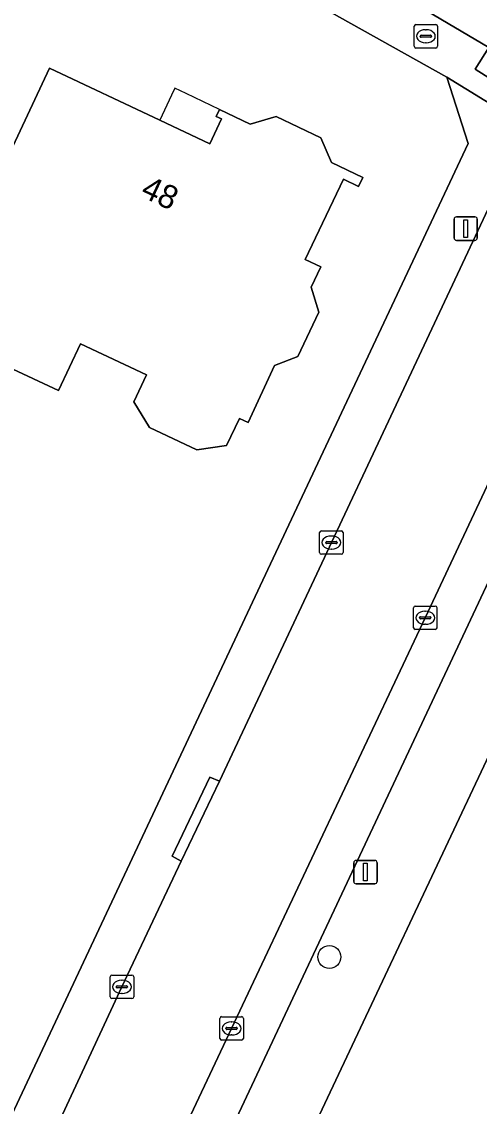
# Model space of a CAD drawing. Extents: x 158835 to 160077, y 386387 to 387778.
# Drawn here: x 159420.69 to 159440.19, y 386796.38 to 386842.64 of the extents above; entities that cross this region are included whole.
import ezdxf

# ---------------------------------------------------------------- set-up
doc = ezdxf.new("R2010")
doc.units = 0
for name, color, linetype in [('IMGEO_Boom', 7, 'Continuous'), ('IMGEO_Brandkraan', 7, 'Continuous'), ('IMGEO_Erf', 7, 'Continuous'), ('IMGEO_Kolk', 7, 'Continuous'), ('IMGEO_Lichtmast', 7, 'Continuous'), ('IMGEO_Muur', 7, 'Continuous'), ('IMGEO_Pand', 7, 'Continuous'), ('IMGEO_Pand_nummerreeks', 7, 'Continuous'), ('IMGEO_Pand_overbouw', 7, 'Continuous'), ('IMGEO_Parkeervlak_open', 7, 'Continuous'), ('IMGEO_Rijbaan_lokaal_gesloten', 7, 'Continuous'), ('IMGEO_Rijbaan_lokaal_open', 7, 'Continuous'), ('IMGEO_Voetpad_open', 7, 'Continuous')]:
    doc.layers.add(name, color=color, linetype=linetype)

msp = doc.modelspace()

# ---------------------------------------------------------------- linework, layer by layer
at = {"layer": 'IMGEO_Boom'}
msp.add_circle((159433.803, 386802.747), 0.489, dxfattribs=at)
at = {"layer": 'IMGEO_Brandkraan'}
for p, q in [((159437.416, 386841.588), (159437.416, 386842.44)), ((159437.491, 386842.514), (159438.343, 386842.514)), ((159438.417, 386842.44), (159438.417, 386841.588)), ((159437.675, 386842.008), (159437.675, 386842.02)), ((159438.113, 386841.971), (159437.715, 386841.971)), ((159437.718, 386842.057), (159438.116, 386842.057)), ((159437.904, 386842.294), (159437.929, 386842.294)), ((159438.159, 386842.02), (159438.159, 386842.008)), ((159438.343, 386841.514), (159437.491, 386841.514)), ((159437.927, 386841.734), (159437.902, 386841.734))]:
    msp.add_line(p, q, dxfattribs=at)
for points in [[(159437.416, 386841.588), (159437.416, 386842.44)], [(159437.491, 386842.514), (159438.343, 386842.514)], [(159438.417, 386842.44), (159438.417, 386841.588)], [(159438.343, 386841.514), (159437.491, 386841.514)]]:
    msp.add_lwpolyline(points, dxfattribs=at)
for centre, radius, start, end in [((159437.493, 386842.438), 0.0765, 91.552, 178.448), ((159437.493, 386842.438), 0.0765, 91.552, 178.448), ((159438.341, 386842.438), 0.0765, 1.552, 88.448), ((159438.341, 386842.438), 0.0765, 1.552, 88.448), ((159437.715, 386842.017), 0.0403, 85.8775, 175.7526), ((159437.712, 386842.007), 0.0366, 178.938, 274.7102), ((159438.116, 386842.014), 0.043, 264.8664, 352.4533), ((159438.12, 386842.019), 0.0386, 1.7309, 96.639), ((159437.493, 386841.59), 0.0765, 181.552, 268.448), ((159437.493, 386841.59), 0.0765, 181.552, 268.448), ((159438.341, 386841.59), 0.0765, 271.552, 358.448), ((159438.341, 386841.59), 0.0765, 271.552, 358.448)]:
    msp.add_arc(centre, radius, start, end, dxfattribs=at)
for centre, major_axis, ratio, start_param, end_param in [((159437.903, 386842.014), (-0.387, 0.002), 0.722429, 4.712389, 7.853982), ((159437.928, 386842.014), (-0.39, 0.002), 0.717154, 1.570796, 4.712389)]:
    msp.add_ellipse(centre, major_axis=major_axis, ratio=ratio, start_param=start_param, end_param=end_param, dxfattribs=at)
at = {"layer": 'IMGEO_Erf'}
for points in [[(159414.472, 386783.686), (159427.909, 386812.306), (159431.292, 386819.512), (159439.713, 386837.448), (159438.813, 386840.266), (159429.785, 386845.332), (159429.831, 386845.434), (159425.766, 386847.63)], [(159418.73, 386833.973), (159421.87, 386840.651), (159426.577, 386838.433), (159428.703, 386837.431), (159429.203, 386838.493), (159428.977, 386838.598), (159429.114, 386838.89), (159430.425, 386838.267), (159431.534, 386838.586), (159433.436, 386837.678), (159433.889, 386836.636), (159435.232, 386835.99), (159435.044, 386835.603), (159434.397, 386835.918), (159432.776, 386832.487), (159433.442, 386832.186), (159433.028, 386831.319), (159433.359, 386830.241), (159432.459, 386828.351), (159431.469, 386827.98), (159430.345, 386825.538), (159429.965, 386825.717), (159429.42, 386824.558), (159428.154, 386824.38), (159426.136, 386825.329), (159425.466, 386826.418), (159426.01, 386827.576), (159423.196, 386828.9), (159422.26, 386826.909), (159420.101, 386827.913)], [(159449.518, 386830.68), (159443.875, 386818.658), (159444.005, 386818.572), (159425.312, 386778.89), (159424.912, 386777.944)]]:
    msp.add_lwpolyline(points, dxfattribs=at)
at = {"layer": 'IMGEO_Kolk'}
for p, q in [((159433.387, 386819.996), (159433.387, 386820.848)), ((159433.462, 386820.922), (159434.314, 386820.922)), ((159433.875, 386820.702), (159433.9, 386820.702)), ((159434.388, 386820.848), (159434.388, 386819.996)), ((159433.646, 386820.416), (159433.646, 386820.428)), ((159434.084, 386820.379), (159433.686, 386820.379)), ((159433.689, 386820.465), (159434.087, 386820.465)), ((159434.13, 386820.428), (159434.13, 386820.416)), ((159434.314, 386819.922), (159433.462, 386819.922)), ((159433.898, 386820.142), (159433.873, 386820.142)), ((159437.388, 386816.789), (159437.388, 386817.641)), ((159437.463, 386817.715), (159438.315, 386817.715)), ((159437.876, 386817.495), (159437.901, 386817.495)), ((159438.389, 386817.641), (159438.389, 386816.789)), ((159437.647, 386817.209), (159437.647, 386817.221)), ((159438.085, 386817.172), (159437.687, 386817.172)), ((159437.69, 386817.258), (159438.088, 386817.258)), ((159438.131, 386817.221), (159438.131, 386817.209)), ((159438.315, 386816.715), (159437.463, 386816.715)), ((159437.899, 386816.935), (159437.874, 386816.935)), ((159424.459, 386801.047), (159424.459, 386801.899)), ((159424.534, 386801.973), (159425.386, 386801.973)), ((159424.947, 386801.753), (159424.972, 386801.753)), ((159425.46, 386801.899), (159425.46, 386801.047)), ((159424.718, 386801.467), (159424.718, 386801.479)), ((159425.156, 386801.43), (159424.758, 386801.43)), ((159424.761, 386801.516), (159425.159, 386801.516)), ((159425.202, 386801.479), (159425.202, 386801.467)), ((159425.386, 386800.973), (159424.534, 386800.973)), ((159424.97, 386801.193), (159424.945, 386801.193)), ((159429.134, 386799.276), (159429.134, 386800.128)), ((159429.209, 386800.202), (159430.061, 386800.202)), ((159429.622, 386799.982), (159429.647, 386799.982)), ((159430.135, 386800.128), (159430.135, 386799.276)), ((159429.393, 386799.696), (159429.393, 386799.708)), ((159429.831, 386799.659), (159429.433, 386799.659)), ((159429.436, 386799.745), (159429.834, 386799.745)), ((159429.645, 386799.422), (159429.62, 386799.422)), ((159429.877, 386799.708), (159429.877, 386799.696)), ((159430.061, 386799.202), (159429.209, 386799.202))]:
    msp.add_line(p, q, dxfattribs=at)
for points in [[(159433.387, 386819.996), (159433.387, 386820.848)], [(159433.462, 386820.922), (159434.314, 386820.922)], [(159434.388, 386820.848), (159434.388, 386819.996)], [(159434.314, 386819.922), (159433.462, 386819.922)], [(159437.388, 386816.789), (159437.388, 386817.641)], [(159437.463, 386817.715), (159438.315, 386817.715)], [(159438.389, 386817.641), (159438.389, 386816.789)], [(159438.315, 386816.715), (159437.463, 386816.715)], [(159424.459, 386801.047), (159424.459, 386801.899)], [(159424.534, 386801.973), (159425.386, 386801.973)], [(159425.46, 386801.899), (159425.46, 386801.047)], [(159425.386, 386800.973), (159424.534, 386800.973)], [(159429.134, 386799.276), (159429.134, 386800.128)], [(159429.209, 386800.202), (159430.061, 386800.202)], [(159430.135, 386800.128), (159430.135, 386799.276)], [(159430.061, 386799.202), (159429.209, 386799.202)]]:
    msp.add_lwpolyline(points, dxfattribs=at)
for centre, radius, start, end in [((159433.464, 386820.846), 0.0765, 91.552, 178.448), ((159433.464, 386820.846), 0.0765, 91.552, 178.448), ((159434.312, 386820.846), 0.0765, 1.552, 88.448), ((159434.312, 386820.846), 0.0765, 1.552, 88.448), ((159433.686, 386820.425), 0.0403, 85.8775, 175.7526), ((159433.683, 386820.415), 0.0366, 178.938, 274.7102), ((159434.087, 386820.422), 0.043, 264.8664, 352.4533), ((159434.091, 386820.427), 0.0386, 1.7309, 96.639), ((159433.464, 386819.998), 0.0765, 181.552, 268.448), ((159433.464, 386819.998), 0.0765, 181.552, 268.448), ((159434.312, 386819.998), 0.0765, 271.552, 358.448), ((159434.312, 386819.998), 0.0765, 271.552, 358.448), ((159437.465, 386817.639), 0.0765, 91.552, 178.448), ((159437.465, 386817.639), 0.0765, 91.552, 178.448), ((159438.313, 386817.639), 0.0765, 1.552, 88.448), ((159438.313, 386817.639), 0.0765, 1.552, 88.448), ((159437.687, 386817.218), 0.0403, 85.8775, 175.7526), ((159437.684, 386817.208), 0.0366, 178.938, 274.7102), ((159438.088, 386817.215), 0.043, 264.8664, 352.4533), ((159438.092, 386817.22), 0.0386, 1.7309, 96.639), ((159437.465, 386816.791), 0.0765, 181.552, 268.448), ((159437.465, 386816.791), 0.0765, 181.552, 268.448), ((159438.313, 386816.791), 0.0765, 271.552, 358.448), ((159438.313, 386816.791), 0.0765, 271.552, 358.448), ((159424.536, 386801.897), 0.0765, 91.552, 178.448), ((159424.536, 386801.897), 0.0765, 91.552, 178.448), ((159425.384, 386801.897), 0.0765, 1.552, 88.448), ((159425.384, 386801.897), 0.0765, 1.552, 88.448), ((159424.758, 386801.476), 0.0403, 85.8775, 175.7526), ((159424.755, 386801.466), 0.0366, 178.938, 274.7102), ((159425.159, 386801.473), 0.043, 264.8664, 352.4533), ((159425.163, 386801.478), 0.0386, 1.7309, 96.639), ((159424.536, 386801.049), 0.0765, 181.552, 268.448), ((159424.536, 386801.049), 0.0765, 181.552, 268.448), ((159425.384, 386801.049), 0.0765, 271.552, 358.448), ((159425.384, 386801.049), 0.0765, 271.552, 358.448), ((159429.211, 386800.126), 0.0765, 91.552, 178.448), ((159429.211, 386800.126), 0.0765, 91.552, 178.448), ((159430.059, 386800.126), 0.0765, 1.552, 88.448), ((159430.059, 386800.126), 0.0765, 1.552, 88.448), ((159429.433, 386799.705), 0.0403, 85.8775, 175.7526), ((159429.43, 386799.695), 0.0366, 178.938, 274.7102), ((159429.834, 386799.702), 0.043, 264.8664, 352.4533), ((159429.838, 386799.707), 0.0386, 1.7309, 96.639), ((159429.211, 386799.278), 0.0765, 181.552, 268.448), ((159429.211, 386799.278), 0.0765, 181.552, 268.448), ((159430.059, 386799.278), 0.0765, 271.552, 358.448), ((159430.059, 386799.278), 0.0765, 271.552, 358.448)]:
    msp.add_arc(centre, radius, start, end, dxfattribs=at)
for centre, major_axis, ratio, start_param, end_param in [((159433.874, 386820.422), (-0.387, 0.002), 0.722429, 4.712389, 7.853982), ((159433.899, 386820.422), (-0.39, 0.002), 0.717154, 1.570796, 4.712389), ((159437.875, 386817.215), (-0.387, 0.002), 0.722429, 4.712389, 7.853982), ((159437.9, 386817.215), (-0.39, 0.002), 0.717154, 1.570796, 4.712389), ((159424.946, 386801.473), (-0.387, 0.002), 0.722429, 4.712389, 7.853982), ((159424.971, 386801.473), (-0.39, 0.002), 0.717154, 1.570796, 4.712389), ((159429.621, 386799.702), (-0.387, 0.002), 0.722429, 4.712389, 7.853982), ((159429.646, 386799.702), (-0.39, 0.002), 0.717154, 1.570796, 4.712389)]:
    msp.add_ellipse(centre, major_axis=major_axis, ratio=ratio, start_param=start_param, end_param=end_param, dxfattribs=at)
at = {"layer": 'IMGEO_Lichtmast'}
for p, q in [((159439.117, 386833.411), (159439.117, 386834.211)), ((159439.117, 386834.211), (159439.117, 386833.411)), ((159439.217, 386834.311), (159440.007, 386834.311)), ((159440.007, 386834.311), (159439.217, 386834.311)), ((159440.107, 386834.211), (159440.107, 386833.411)), ((159440.107, 386833.411), (159440.107, 386834.211)), ((159440.007, 386833.311), (159439.217, 386833.311)), ((159439.217, 386833.311), (159440.007, 386833.311)), ((159434.843, 386805.967), (159434.843, 386806.767)), ((159434.843, 386806.767), (159434.843, 386805.967)), ((159434.943, 386806.867), (159435.733, 386806.867)), ((159435.733, 386806.867), (159434.943, 386806.867)), ((159435.833, 386806.767), (159435.833, 386805.967)), ((159435.833, 386805.967), (159435.833, 386806.767)), ((159435.733, 386805.867), (159434.943, 386805.867)), ((159434.943, 386805.867), (159435.733, 386805.867))]:
    msp.add_line(p, q, dxfattribs=at)
for points in [[(159439.537, 386834.186), (159439.687, 386834.186), (159439.687, 386833.436), (159439.537, 386833.436), (159439.537, 386834.186)], [(159435.263, 386806.742), (159435.413, 386806.742), (159435.413, 386805.992), (159435.263, 386805.992), (159435.263, 386806.742)]]:
    msp.add_lwpolyline(points, dxfattribs=at)
for centre, start, end in [((159439.217, 386834.211), 90, 180), ((159439.217, 386834.211), 90, 180), ((159440.007, 386834.211), 0, 90), ((159440.007, 386834.211), 360, 90), ((159439.217, 386833.411), 180, 270), ((159439.217, 386833.411), 180, 270), ((159440.007, 386833.411), 270, 0), ((159440.007, 386833.411), 270, 0), ((159434.943, 386806.767), 90, 180), ((159434.943, 386806.767), 90, 180), ((159435.733, 386806.767), 0, 90), ((159435.733, 386806.767), 360, 90), ((159434.943, 386805.967), 180, 270), ((159434.943, 386805.967), 180, 270), ((159435.733, 386805.967), 270, 0), ((159435.733, 386805.967), 270, 0)]:
    msp.add_arc(centre, 0.1, start, end, dxfattribs=at)
at = {"layer": 'IMGEO_Muur'}
msp.add_lwpolyline([(159431.292, 386819.512), (159427.909, 386812.306)], dxfattribs=at)
at = {"layer": 'IMGEO_Pand'}
msp.add_lwpolyline([(159420.101, 386827.913), (159422.26, 386826.909), (159423.196, 386828.9), (159426.01, 386827.576), (159425.466, 386826.418), (159426.136, 386825.329), (159428.154, 386824.38), (159429.42, 386824.558), (159429.965, 386825.717), (159430.345, 386825.538), (159431.469, 386827.98), (159432.459, 386828.351), (159433.359, 386830.241), (159433.028, 386831.319), (159433.442, 386832.186), (159432.776, 386832.487), (159434.397, 386835.918), (159435.044, 386835.603), (159435.232, 386835.99), (159433.889, 386836.636), (159433.436, 386837.678), (159431.534, 386838.586), (159430.425, 386838.267), (159429.114, 386838.89), (159428.977, 386838.598), (159429.203, 386838.493), (159428.703, 386837.431), (159426.577, 386838.433), (159421.87, 386840.651), (159418.73, 386833.973)], dxfattribs=at)
at = {"layer": 'IMGEO_Pand_overbouw'}
msp.add_lwpolyline([(159429.114, 386838.89), (159427.695, 386839.577), (159427.216, 386839.803), (159427.077, 386839.507), (159426.577, 386838.433), (159428.703, 386837.431), (159429.203, 386838.493), (159428.977, 386838.598)], close=True, dxfattribs=at)
at = {"layer": 'IMGEO_Parkeervlak_open'}
for points in [[(159446.266, 386834.906), (159445.348, 386833.103), (159437.888, 386817.215), (159429.634, 386799.702), (159422.336, 386784.211), (159421.06, 386781.46), (159420.924, 386781.19), (159420.794, 386780.916), (159420.645, 386780.583), (159420.294, 386779.678), (159421.967, 386778.963)], [(159422.479, 386780.194), (159446.739, 386831.862)]]:
    msp.add_lwpolyline(points, dxfattribs=at)
at = {"layer": 'IMGEO_Rijbaan_lokaal_gesloten'}
msp.add_lwpolyline([(159394.122, 386863.445), (159395.193, 386863.305), (159396.248, 386863.07), (159397.277, 386862.743), (159398.273, 386862.324), (159402.185, 386860.713), (159405.654, 386859.261), (159418.912, 386853.298), (159420.247, 386852.691), (159423.62, 386850.99), (159426.718, 386849.373), (159430.055, 386847.579), (159435.33, 386844.659), (159440.6, 386841.538), (159449.191, 386836.097), (159453.503, 386833.164), (159457.093, 386830.44), (159464.662, 386823.88), (159467.413, 386821.284), (159471.11, 386817.587)], dxfattribs=at)
at = {"layer": 'IMGEO_Rijbaan_lokaal_open'}
msp.add_lwpolyline([(159445.348, 386833.103), (159446.266, 386834.906), (159441.974, 386837.617), (159440.894, 386835.349), (159429.115, 386810.245), (159427.482, 386806.838), (159424.961, 386801.472), (159421.488, 386794.013), (159419.869, 386790.605), (159417.641, 386785.868), (159416.306, 386782.935), (159420.794, 386780.916), (159420.924, 386781.19), (159421.06, 386781.46), (159422.336, 386784.211), (159429.634, 386799.702), (159437.888, 386817.215)], close=True, dxfattribs=at)
at = {"layer": 'IMGEO_Voetpad_open'}
for points in [[(159425.766, 386847.63), (159429.831, 386845.434), (159429.785, 386845.332), (159438.813, 386840.266), (159442.236, 386838.167), (159446.481, 386835.477), (159448.602, 386835.168), (159440.011, 386840.609), (159440.6, 386841.538), (159435.33, 386844.659), (159430.055, 386847.579), (159429.838, 386847.185), (159426.509, 386848.976), (159426.718, 386849.373), (159423.62, 386850.99), (159423.396, 386850.61), (159420.062, 386852.289), (159420.247, 386852.691), (159418.912, 386853.298), (159405.654, 386859.261), (159405.49, 386858.842), (159402.019, 386860.301), (159402.185, 386860.713)], [(159446.739, 386831.862), (159422.479, 386780.194), (159425.312, 386778.89), (159444.005, 386818.572)]]:
    msp.add_lwpolyline(points, dxfattribs=at)
for points in [[(159440.6, 386841.538), (159440.011, 386840.609), (159448.602, 386835.168), (159449.191, 386836.097)], [(159440.894, 386835.349), (159441.974, 386837.617), (159442.236, 386838.167), (159438.813, 386840.266), (159439.713, 386837.448), (159431.292, 386819.512), (159427.909, 386812.306), (159414.472, 386783.686), (159416.306, 386782.935), (159417.641, 386785.868), (159419.869, 386790.605), (159419.473, 386790.805), (159421.066, 386794.188), (159421.488, 386794.013), (159424.961, 386801.472), (159427.482, 386806.838), (159427.103, 386807.054), (159428.701, 386810.41), (159429.115, 386810.245)], [(159427.482, 386806.838), (159429.115, 386810.245), (159428.701, 386810.41), (159427.103, 386807.054)]]:
    msp.add_lwpolyline(points, close=True, dxfattribs=at)

# ---------------------------------------------------------------- texts
at = {"layer": 'IMGEO_Pand_nummerreeks'}
msp.add_text('48', height=1, rotation=334.6875, dxfattribs=at).set_placement((159425.707, 386835.207))

doc.saveas('drawing.dxf')
